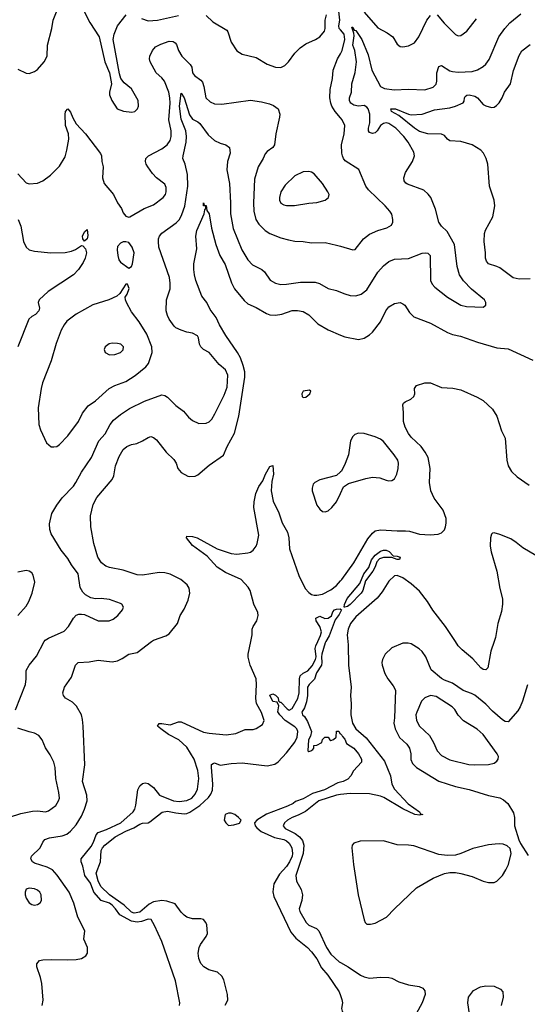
# Model space of a CAD drawing. Header units: inches. Extents: x 1173000 to 1307049, y 522583 to 678455.
# Tile 501 of 617: x 1237682 to 1241349, y 637379 to 644494. Entities that reach past the tile are written whole.
import ezdxf

# ---------------------------------------------------------------- set-up
doc = ezdxf.new("R2010")
doc.units = ezdxf.units.IN
doc.header["$MEASUREMENT"] = 0
for name, color, linetype in [('B2633', 7, 'Continuous'), ('B2634', 7, 'Continuous'), ('B2643', 7, 'Continuous'), ('B2644', 7, 'Continuous')]:
    doc.layers.add(name, color=color, linetype=linetype)

msp = doc.modelspace()

# ---------------------------------------------------------------- linework, layer by layer
at = {"layer": 'B2633', "color": 5}
for points, elevation in [([(1237653.2, 639506.8), (1237724, 639690), (1237729.7, 639730), (1237730, 639790.8), (1237749.7, 639830), (1237804.4, 639895.6), (1237860.4, 640000)], 940), ([(1237844, 637370), (1237851.3, 637410), (1237842, 637530), (1237833.3, 637573.3), (1237805.1, 637650), (1237807, 637673), (1237824.8, 637695.2), (1237850, 637701.6), (1237910, 637704.2), (1238030, 637700.3), (1238090, 637703.1), (1238128, 637710), (1238161.2, 637730), (1238172, 637750), (1238171.6, 637790), (1238146.6, 637850), (1238154, 637910), (1238101.7, 638010), (1238072.9, 638110), (1238040.8, 638190), (1237952.6, 638312.6), (1237918.3, 638350), (1237880.5, 638370), (1237790, 638400.5), (1237775.1, 638410), (1237763.1, 638430), (1237766.6, 638450), (1237829.8, 638510), (1237848.7, 638551.3), (1237864.8, 638570), (1237898.1, 638581.9), (1237990, 638596.6), (1238023, 638610), (1238050, 638630.3), (1238090, 638676.9), (1238130, 638739.5), (1238151.4, 638790), (1238168.8, 638850), (1238167, 638890), (1238136.1, 638990), (1238152, 639110), (1238142, 639390), (1238136.2, 639436.2), (1238127.8, 639470), (1238093.7, 639533.7), (1238063.1, 639563.1), (1238012.7, 639592.7), (1237998.4, 639610), (1237995.1, 639630), (1238005.7, 639670), (1238057.3, 639742.7), (1238084.7, 639830), (1238106, 639850), (1238185.3, 639854.7), (1238250, 639865.7), (1238350, 639854.3), (1238390, 639862.3), (1238423, 639877), (1238470, 639908.4), (1238530, 639921.6), (1238633.4, 640000)], 920), ([(1238837.7, 637370), (1238839.8, 637390), (1238807.3, 637550), (1238710, 637832.7), (1238657.4, 637950), (1238631.1, 637991.1), (1238610, 637994.5), (1238561.4, 637978.6), (1238530, 637974), (1238490, 637980.1), (1238405.1, 638025.1), (1238374.9, 638070), (1238350, 638096.5), (1238330, 638109.6), (1238270, 638130.7), (1238218.6, 638190), (1238194.7, 638254.7), (1238153, 638310), (1238138.8, 638378.8), (1238126.9, 638410), (1238125.9, 638430), (1238199.1, 638520.9), (1238215.8, 638550), (1238235.8, 638604.2), (1238250, 638621.3), (1238310, 638641.8), (1238414.1, 638690), (1238502.2, 638770), (1238514.2, 638790), (1238522.3, 638817.7), (1238536.8, 638930), (1238550, 638957.7), (1238570, 638975.3), (1238590, 638980.8), (1238610, 638975), (1238650, 638944.9), (1238693, 638890), (1238792.7, 638850), (1238834, 638846), (1238890, 638852.3), (1238926.4, 638870), (1238950, 638896.9), (1238966.1, 638933.9), (1238977.6, 639010), (1238969.2, 639069.2), (1238943.9, 639150), (1238890, 639238.2), (1238831.1, 639291.1), (1238756.2, 639330), (1238701, 639370), (1238678.5, 639390), (1238690, 639408.4), (1238710, 639409.3), (1238770, 639398.2), (1238830, 639421.5), (1238850, 639419.8), (1239010, 639346.5), (1239050, 639338), (1239173.5, 639326.5), (1239243.6, 639336.4), (1239310, 639364.2), (1239370, 639364.6), (1239390, 639371.7), (1239437.6, 639402.4), (1239447.3, 639430), (1239430, 639488), (1239393.6, 639553.6), (1239388.6, 639590), (1239393, 639690), (1239390.3, 639730), (1239346.5, 639830), (1239333.3, 639886.7), (1239333.2, 639910), (1239351.6, 640000)], 880), ([(1239167.4, 637372.6), (1239185.2, 637410), (1239184.5, 637450), (1239156.8, 637556.8), (1239142.8, 637582.8), (1239110.6, 637610.6), (1239049, 637629), (1239012.2, 637650), (1238990, 637675.5), (1238976.6, 637710), (1238971.2, 637750), (1238978.5, 637790), (1238987.7, 637812.3), (1239029.8, 637870), (1239038.5, 637890), (1239033.5, 637953.5), (1239027.1, 637970), (1239010, 637991.1), (1238990, 637996.8), (1238930, 637997.2), (1238889.6, 638010), (1238870, 638023.5), (1238850, 638045.4), (1238806, 638106), (1238745.6, 638125.6), (1238709.4, 638129.4), (1238650, 638119.2), (1238617.5, 638102.5), (1238550, 638046.3), (1238510, 638038.7), (1238490, 638045.6), (1238436.4, 638096.4), (1238332.2, 638170), (1238268.5, 638230), (1238248.6, 638271.4), (1238233.7, 638326.3), (1238265.8, 638410), (1238272, 638490), (1238281.4, 638510), (1238298.3, 638530), (1238373.3, 638590), (1238448.6, 638630), (1238505.8, 638654.2), (1238550, 638680.2), (1238570, 638687.4), (1238609.6, 638690.4), (1238622.9, 638697.1), (1238711.1, 638768.9), (1238750, 638774.7), (1238810, 638762.2), (1238870, 638755.9), (1238890, 638758.2), (1238912.1, 638767.9), (1238983.5, 638816.5), (1239045.8, 638874.2), (1239062.8, 638897.2), (1239074.1, 638925.9), (1239078.4, 638970), (1239067.2, 639092.8), (1239068.6, 639111.4), (1239080.1, 639119.9), (1239090, 639123.8), (1239130, 639107.3), (1239210, 639120.4), (1239290, 639123.1), (1239470, 639103), (1239524.8, 639115.2), (1239549.7, 639130.3), (1239610, 639195.5), (1239670, 639273), (1239687.4, 639310), (1239690.9, 639350), (1239684, 639370), (1239670, 639385.1), (1239600.9, 639430), (1239561.6, 639470), (1239547.3, 639492.7), (1239555.3, 639535.3), (1239542, 639562), (1239510, 639568), (1239490, 639612), (1239510, 639622), (1239530, 639614), (1239550, 639594), (1239552, 639572), (1239562, 639562), (1239570, 639562), (1239614.4, 639514.4), (1239630, 639506), (1239650, 639517.3), (1239692.8, 639590), (1239700.3, 639630), (1239703.5, 639730), (1239708.1, 639751.9), (1239730, 639772.2), (1239764.5, 639790), (1239794.9, 639825.1), (1239819.1, 639870), (1239823.1, 639890), (1239816.5, 639950), (1239821.4, 639970), (1239835.1, 640000)], 860), ([(1239894.5, 640000), (1239889.3, 639990.7), (1239865.3, 639910), (1239862.4, 639890), (1239866, 639850), (1239862, 639830), (1239826.6, 639773.4), (1239811.7, 639728.3), (1239772.9, 639690), (1239761.3, 639670), (1239761.6, 639610), (1239754.7, 639565.3), (1239739.2, 639520.8), (1239721.7, 639490), (1239725.7, 639470), (1239738.9, 639458.9), (1239762.6, 639422.6), (1239789.4, 639350), (1239783.6, 639316.4), (1239769.3, 639290), (1239764.7, 639210), (1239770, 639206.8), (1239786, 639210), (1239800.4, 639219.6), (1239808, 639230), (1239808, 639250), (1239830, 639251.3), (1239866, 639270), (1239870, 639294), (1239886, 639310), (1239910.8, 639310.8), (1239922, 639290), (1239930, 639284.7), (1239950, 639292), (1239968, 639310), (1239970, 639354), (1239988, 639352), (1239995.9, 639335.9), (1240000, 639332.6)], 860), ([(1237610, 638731.6), (1237690, 638758.9), (1237775.8, 638775.8), (1237810, 638777.3), (1237870, 638769.1), (1237890, 638776.5), (1237943.1, 638816.9), (1237963.5, 638850), (1237969.7, 638870), (1237965.6, 638910), (1237943.1, 639010), (1237939.8, 639090), (1237929.8, 639129.8), (1237903.1, 639183.1), (1237870, 639233.2), (1237844.2, 639290), (1237820.7, 639320.7), (1237790, 639338.9), (1237750, 639347.4), (1237670, 639374)], 940), ([(1240000, 638984.8), (1239980.6, 638979.4), (1239883.7, 638930), (1239797.2, 638902.8), (1239730, 638865.2), (1239674.3, 638845.7), (1239658.9, 638830), (1239617, 638810), (1239466.1, 638753.9), (1239394.9, 638710), (1239378, 638690), (1239384.2, 638670), (1239395.7, 638655.7), (1239427.9, 638627.9), (1239523.8, 638583.8), (1239590, 638570.1), (1239610, 638560.5), (1239630, 638543.6), (1239647.5, 638510), (1239654.1, 638470), (1239650.1, 638450), (1239631.3, 638410), (1239610, 638374.3), (1239560.2, 638319.8), (1239518.5, 638250), (1239511.9, 638191.9), (1239518.4, 638158.4), (1239640, 637900), (1239677.6, 637857.6), (1239760.3, 637790), (1239790, 637759.5), (1239828.4, 637708.4), (1239863.1, 637643.1), (1239909.2, 637590), (1239990.5, 637470), (1240000, 637442.7)], 860), ([(1240000, 638894.6), (1239970, 638891), (1239844.2, 638850), (1239746.2, 638773.8), (1239695, 638745), (1239650, 638728.1), (1239616.9, 638710), (1239594.4, 638690), (1239585.5, 638670), (1239601.2, 638650), (1239672.5, 638612.5), (1239704.4, 638590), (1239724.2, 638564.2), (1239736.1, 638530), (1239730.7, 638469.3), (1239676.1, 638310), (1239683.1, 638270), (1239714.9, 638210), (1239724.4, 638170), (1239719.7, 638130), (1239701.3, 638070), (1239705.2, 638050), (1239751.4, 637970), (1239772.1, 637952.1), (1239827.5, 637927.5), (1239843.9, 637910), (1239898.3, 637790), (1239930, 637741.6), (1239990, 637686), (1240000, 637680.4)], 880)]:
    msp.add_lwpolyline(points, dxfattribs=dict(at, elevation=elevation))
for points, elevation in [([(1239190, 638761.5), (1239167.6, 638750), (1239160.3, 638710), (1239172.2, 638690), (1239190, 638672.2), (1239230, 638675.6), (1239270, 638688.7), (1239282, 638710), (1239264.2, 638730), (1239237, 638750), (1239210, 638760.3)], 860), ([(1237750, 638218.7), (1237730, 638212), (1237721.3, 638190), (1237722.6, 638170), (1237730, 638147.3), (1237750, 638113.4), (1237770, 638100.4), (1237790, 638096.4), (1237810, 638100.4), (1237830, 638113.4), (1237838.9, 638130), (1237837.7, 638170), (1237828.6, 638188.6), (1237810, 638204.7), (1237790, 638214)], 940)]:
    msp.add_lwpolyline(points, close=True, dxfattribs=dict(at, elevation=elevation))
at = {"layer": 'B2634', "color": 5}
for points, elevation in [([(1240000, 644420.3), (1239991.1, 644431.1), (1239987.5, 644450), (1239995.2, 644490), (1239979.8, 644619.8), (1239928.7, 644790), (1239931.8, 644810), (1239954, 644826), (1239990, 644825.7), (1240000, 644819.5)], 960), ([(1237670, 644135.6), (1237730, 644106.7), (1237750, 644104.9), (1237790, 644120.3), (1237810, 644134), (1237858.3, 644190), (1237880.4, 644230), (1237884.1, 644310), (1237914.8, 644430), (1237924, 644490), (1237970, 644604)], 980), ([(1238130, 644592.7), (1238190, 644473), (1238255.5, 644370), (1238296.3, 644190), (1238330.8, 644110), (1238344.9, 644030), (1238330.7, 643970), (1238330.7, 643950), (1238347.3, 643910), (1238386, 643850), (1238433.4, 643833.4), (1238493.6, 643826.4), (1238514, 643830), (1238534.5, 643850), (1238540.7, 643870), (1238538, 643910), (1238490, 643994.5), (1238438, 644038), (1238413.3, 644070), (1238403.3, 644103.3), (1238358.3, 644350), (1238365.1, 644390), (1238389.8, 644450.2), (1238452.1, 644527.9)], 980), ([(1238562.2, 644502.2), (1238610, 644485.8), (1238679, 644490), (1238830, 644524.7)], 980), ([(1239030, 644523), (1239077.5, 644477.5), (1239178, 644418), (1239186.2, 644406.2), (1239210.4, 644330.4), (1239250, 644268), (1239290, 644244.9), (1239390, 644220.3), (1239470, 644171.7), (1239530.2, 644150.2), (1239570, 644148.9), (1239598, 644162), (1239624.7, 644190), (1239668.9, 644251.1), (1239707.6, 644290), (1239750, 644319), (1239819.5, 644350), (1239850, 644370.3), (1239884.4, 644410), (1239889.8, 644430), (1239889.2, 644489.2), (1239898, 644530)], 980), ([(1237670, 643380.7), (1237730, 643314.8), (1237750, 643308.5), (1237810, 643313), (1237850, 643328.4), (1237904, 643370), (1237970, 643436.3), (1238010, 643504), (1238023.9, 643550), (1238037.4, 643630), (1238034.9, 643670), (1238014.5, 643730), (1238011.2, 643808.8), (1238014, 643830), (1238030, 643850.6), (1238050, 643826.4), (1238065.5, 643785.5), (1238090, 643740.3), (1238156.9, 643670), (1238266.9, 643526.9), (1238274.3, 643510), (1238276.1, 643470), (1238285.7, 643430), (1238280.2, 643350), (1238291.8, 643310), (1238360.3, 643230), (1238390, 643170.5), (1238417.6, 643130), (1238430, 643098.8), (1238450, 643074.8), (1238470, 643067.3), (1238478, 643070), (1238580.9, 643130), (1238650, 643156.1), (1238718.5, 643210), (1238734.6, 643230), (1238741.4, 643250), (1238740.4, 643280.4), (1238730, 643304.5), (1238671.4, 643351.4), (1238642.2, 643382.2), (1238607.3, 643430), (1238596.2, 643450), (1238592, 643470), (1238592.7, 643490), (1238612.7, 643510), (1238710, 643560.7), (1238748.5, 643590), (1238770, 643621.3), (1238777.7, 643650), (1238776.5, 643690), (1238760.5, 643770), (1238768.5, 643890), (1238767.9, 643930), (1238760.8, 643970), (1238728.2, 644050), (1238710, 644074.6), (1238668.6, 644110), (1238624.7, 644190), (1238620.7, 644210), (1238623.7, 644230), (1238641.6, 644270), (1238663.2, 644296.8), (1238703, 644317), (1238762.1, 644337.9), (1238790, 644335.6), (1238806.2, 644326.2), (1238814.5, 644314.5), (1238830, 644270.6), (1238853.4, 644230), (1238914.6, 644170), (1238925.2, 644150), (1238931.8, 644110), (1238945.7, 644090), (1238990, 644058), (1239002.3, 644042.3), (1239013.2, 644010), (1239026.7, 643930), (1239059.2, 643899.2), (1239090, 643885.5), (1239142.5, 643882.5), (1239350, 643911.7), (1239430, 643901.1), (1239486.3, 643886.3), (1239514.9, 643874.9), (1239548.5, 643848.5), (1239560.7, 643810), (1239559.1, 643790), (1239533, 643670), (1239523, 643590), (1239510, 643569.3), (1239470, 643541.2), (1239454.9, 643525.1), (1239440.3, 643490), (1239405.2, 643430), (1239379.1, 643340.9), (1239370.2, 643170), (1239373, 643110), (1239388.3, 643050), (1239410, 643017.4), (1239456, 642970), (1239488.7, 642948.7), (1239570, 642918.6), (1239624.2, 642904.2), (1239670, 642893.8), (1239730, 642891.6), (1239790, 642881.5), (1239890, 642883.1), (1239970, 642865.7), (1240000, 642856.9)], 960), ([(1240000, 643784.2), (1239961.6, 643830), (1239936.5, 643870), (1239929, 643890), (1239923.5, 643930), (1239926.3, 643990), (1239942.7, 644070), (1239947, 644130), (1239978, 644210), (1240000, 644248.2)], 960), ([(1237860.4, 640000), (1237865.7, 640010), (1237890, 640024.9), (1238004, 640076), (1238035.6, 640110), (1238071, 640169), (1238090, 640190.4), (1238110, 640198.4), (1238130, 640199.3), (1238150, 640194.9), (1238250, 640150.3), (1238329.7, 640150.3), (1238356.6, 640163.4), (1238391, 640189), (1238426, 640230), (1238432.7, 640250), (1238421.2, 640270), (1238410, 640276.2), (1238330, 640305.4), (1238270, 640311.1), (1238229.7, 640309.7), (1238195.8, 640315.8), (1238157.6, 640337.6), (1238138, 640358), (1238120.3, 640390), (1238104.1, 640490), (1238056.1, 640556.1), (1238030, 640600.5), (1237981.8, 640661.8), (1237910, 640779.3), (1237900.4, 640810), (1237898.5, 640850), (1237915.2, 640924.8), (1237950, 640984.9), (1237990, 641039.1), (1238070, 641123.8), (1238088, 641150), (1238130, 641225.5), (1238202, 641330), (1238255.3, 641450), (1238299.5, 641500.5), (1238335.6, 641570), (1238360.7, 641599.3), (1238410, 641640.8), (1238475.7, 641684.3), (1238583.3, 641736.7), (1238710, 641783.1), (1238730, 641778.9), (1238750, 641766), (1238810, 641707), (1238865.2, 641665.2), (1238901, 641621), (1238930, 641597.6), (1238977.2, 641577.2), (1239030, 641578.9), (1239050.7, 641589.3), (1239070, 641608.4), (1239093.1, 641646.9), (1239159.9, 641780.1), (1239180.4, 641839.6), (1239185.9, 641925.9), (1239170, 641962.7), (1239123.1, 642003.1), (1239050, 642088.2), (1239010, 642111.3), (1238991.3, 642130), (1238982, 642150), (1238974.3, 642194.3), (1238966, 642210), (1238930, 642229.6), (1238890, 642236.3), (1238850, 642249.7), (1238810, 642268.4), (1238798.5, 642278.5), (1238762.3, 642330), (1238750, 642356), (1238741.4, 642390), (1238742.4, 642470), (1238768.9, 642550), (1238769.8, 642590), (1238763.5, 642630), (1238688.5, 642850), (1238684, 642890), (1238686.3, 642910), (1238693.3, 642930), (1238710, 642952), (1238813.9, 643026.1), (1238836.4, 643050), (1238854.2, 643085.8), (1238874.2, 643145.8), (1238897.4, 643290), (1238895.6, 643375.6), (1238877.4, 643450), (1238861.8, 643490), (1238862.2, 643510), (1238884.2, 643610), (1238887.6, 643650), (1238883.1, 643690), (1238850, 643775.6), (1238836.7, 643870), (1238850, 643963.8), (1238870, 643928), (1238910, 643805.3), (1238930, 643775.5), (1238970, 643756.6), (1238984.7, 643744.7), (1239043, 643663), (1239090, 643620.3), (1239130, 643601.1), (1239170.8, 643590), (1239197.6, 643570), (1239202, 643530), (1239183.5, 643470), (1239178.2, 643410), (1239197.8, 643310), (1239205.9, 643170), (1239205.3, 643090), (1239225.3, 642985.3), (1239287.6, 642830), (1239330, 642758.4), (1239363, 642723), (1239432.4, 642690), (1239451.1, 642671.1), (1239492.6, 642612.6), (1239530.8, 642590), (1239570, 642581.5), (1239610, 642582), (1239710, 642596.5), (1239816.7, 642596.7), (1239847, 642587), (1239910, 642552.4), (1239970, 642538), (1240000, 642525.4)], 940), ([(1238633.4, 640000), (1238648.5, 640011.5), (1238737.3, 640042.7), (1238763.3, 640056.7), (1238822, 640130), (1238842, 640190), (1238870, 640234.9), (1238899.8, 640300.2), (1238912.6, 640350), (1238907.5, 640387.5), (1238892.8, 640410), (1238846.3, 640450), (1238770, 640487), (1238730, 640497.2), (1238690, 640499.7), (1238570, 640479.3), (1238530, 640481.6), (1238430, 640515.5), (1238330, 640534.5), (1238305.4, 640545.4), (1238273.6, 640570), (1238246.6, 640610), (1238217.4, 640710), (1238196, 640830), (1238195, 640910), (1238212.3, 640990), (1238239, 641041), (1238350, 641170.5), (1238362.9, 641197.1), (1238373.8, 641270), (1238401.2, 641338.8), (1238430.6, 641389.4), (1238456.3, 641410), (1238490, 641423.9), (1238528.2, 641431.8), (1238569, 641450), (1238610, 641476), (1238630, 641481), (1238650, 641474.8), (1238670, 641457.3), (1238740.4, 641370), (1238796.7, 641316.7), (1238812, 641290), (1238826, 641250), (1238850, 641223), (1238896.1, 641196.1), (1238912.4, 641192.4), (1238950, 641195.3), (1238970, 641204.2), (1239050, 641274), (1239153.7, 641346.3), (1239182, 641410), (1239233.6, 641506.4), (1239265.2, 641630), (1239309.9, 641909.9), (1239307.6, 641950), (1239296.3, 641996.3), (1239277.9, 642050), (1239256.5, 642090), (1239171.4, 642211.4), (1239125.3, 642290), (1239101.4, 642341.4), (1239059.2, 642399.2), (1239035, 642450), (1238997.3, 642497.3), (1238954.3, 642610), (1238944.7, 642650), (1238939.5, 642690), (1238940.9, 642730), (1238962, 642838), (1238955.1, 642930), (1238963.1, 642970), (1239016.2, 643090), (1239020.9, 643119.1), (1239028, 643130), (1239026, 643146), (1239010, 643148), (1239010, 643171.3), (1239014, 643154), (1239030, 643152), (1239035.1, 643115.1), (1239050.3, 643090), (1239068.4, 642988.4), (1239100.2, 642870), (1239127.3, 642790), (1239166.1, 642726.1), (1239213.3, 642593.3), (1239234.7, 642550), (1239304.7, 642464.7), (1239330, 642441.2), (1239390, 642414.7), (1239465.3, 642370), (1239490, 642362.1), (1239530, 642358), (1239574.9, 642365.1), (1239651.7, 642391.7), (1239690, 642392.8), (1239730, 642385.5), (1239770, 642362.3), (1239837.1, 642297.1), (1239911.7, 642251.7), (1240000, 642214.8)], 920), ([(1237671.1, 643050), (1237690, 643002.8), (1237710.2, 642890), (1237729.1, 642850), (1237750, 642831.7), (1237790, 642821.3), (1237908.3, 642808.3), (1238010, 642811.9), (1238057.8, 642822.2), (1238086.6, 642833.4), (1238130, 642863), (1238139.5, 642859.5), (1238157.5, 642837.5), (1238164, 642810), (1238156.3, 642770), (1238141.7, 642738.3), (1238108, 642690), (1238070.7, 642649.3), (1237888.7, 642530), (1237823.7, 642470), (1237815.2, 642450), (1237826.3, 642410), (1237820.7, 642390), (1237796.2, 642363.8), (1237771.1, 642350), (1237749, 642330), (1237670, 642129.3)], 940), ([(1239351.6, 640000), (1239361.8, 640050), (1239362, 640090), (1239368.4, 640110), (1239394.8, 640150), (1239404, 640190), (1239401.5, 640210), (1239374.1, 640270), (1239348.5, 640368.5), (1239333, 640393), (1239281.7, 640450), (1239170, 640499.9), (1239110, 640537.4), (1239036.6, 640616.6), (1238930, 640694.8), (1238886.9, 640750), (1238890, 640761), (1238930, 640759.2), (1238963.8, 640750), (1239109.6, 640669.6), (1239210, 640636.3), (1239250, 640632.6), (1239330, 640642.7), (1239350, 640646.7), (1239370, 640661.8), (1239389.8, 640690), (1239397.8, 640710), (1239409.9, 640770), (1239372.8, 640970), (1239375.1, 641010), (1239389, 641070), (1239410, 641121.6), (1239438, 641162), (1239457.2, 641210), (1239490, 641264.7), (1239510, 641272), (1239516.1, 641210), (1239502.7, 641157.3), (1239500.2, 641090), (1239514.5, 641014.5), (1239553.4, 640930), (1239579.4, 640859.4), (1239616.3, 640790), (1239626.4, 640750), (1239631.9, 640670), (1239697.8, 640477.8), (1239744.4, 640384.4), (1239770, 640354), (1239790, 640341.2), (1239810, 640334.7), (1239830, 640334.8), (1239870, 640343.5), (1239930, 640374), (1239970, 640405.9), (1240000, 640439.7)], 880), ([(1240000, 641226.3), (1239970, 641199.5), (1239851.1, 641168.9), (1239814.4, 641150), (1239803.4, 641136.6), (1239794, 641110), (1239794.9, 641090), (1239830, 640986), (1239850, 640957.6), (1239870, 640941.3), (1239890, 640937.6), (1239910, 640944.9), (1239937.6, 640970), (1239970, 641010.6), (1240000, 641071.5)], 920), ([(1237670, 640188), (1237730, 640256.3), (1237747.8, 640290), (1237772.8, 640350), (1237791.3, 640430), (1237780.5, 640480.5), (1237770, 640497.2), (1237750, 640509.4), (1237730, 640514), (1237670, 640501.3)], 960), ([(1239835.1, 640000), (1239855.5, 640044.5), (1239861.6, 640070), (1239850.5, 640110.5), (1239824.2, 640150), (1239820.7, 640170), (1239850, 640183.1), (1239887.6, 640167.6), (1239911.4, 640168.6), (1239934.4, 640185.6), (1239943.7, 640216.3), (1239956.2, 640230), (1239970, 640235.6), (1239997.1, 640237.1), (1240000, 640235.1)], 860), ([(1240000, 640214.8), (1239990, 640195.1), (1239961.6, 640158.4), (1239917.9, 640042.1), (1239894.5, 640000)], 860)]:
    msp.add_lwpolyline(points, dxfattribs=dict(at, elevation=elevation))
for points, elevation in [([(1239770, 643397), (1239730, 643393.6), (1239670, 643366), (1239601, 643299), (1239569.2, 643250), (1239559.2, 643210), (1239560.2, 643190), (1239570, 643167.2), (1239590, 643155.3), (1239610, 643151.3), (1239668.5, 643151.5), (1239770, 643167), (1239830, 643174), (1239888.7, 643190), (1239914, 643210), (1239917.2, 643230), (1239909.4, 643250), (1239869.6, 643310), (1239810, 643379.5), (1239790, 643391.8)], 980), ([(1238150, 642893.2), (1238138, 642910), (1238137, 642930), (1238150, 642961), (1238170, 642978), (1238175.1, 642935.1), (1238170, 642909.4)], 940), ([(1238450, 642889.2), (1238430, 642889), (1238410, 642879), (1238390, 642855.3), (1238386, 642830), (1238390.4, 642790), (1238399, 642759), (1238410, 642740.7), (1238470, 642698), (1238490, 642711.3), (1238497, 642730), (1238509.5, 642810), (1238495.1, 642850), (1238470, 642882.7)], 960), ([(1238462, 642582), (1238450, 642582), (1238405.8, 642514.2), (1238383.4, 642496.6), (1238326, 642470), (1238210, 642432.4), (1238090, 642365.7), (1238023.8, 642316.2), (1238003.1, 642290), (1237981.7, 642250), (1237944.9, 642155.1), (1237908.7, 642030), (1237847.4, 641870), (1237836.5, 641830), (1237815.6, 641690), (1237820.9, 641570), (1237831.8, 641530), (1237876.7, 641436.7), (1237910, 641406.8), (1237930, 641406.8), (1237950, 641410.7), (1237970, 641424.9), (1238030, 641488), (1238106.9, 641590), (1238136.8, 641650), (1238176.2, 641703.8), (1238230, 641740.9), (1238327.8, 641830), (1238370, 641851.3), (1238450, 641878.5), (1238517.8, 641922.2), (1238593.5, 641986.5), (1238613.1, 642010), (1238638.4, 642090), (1238638, 642130), (1238601.9, 642221.9), (1238546, 642310), (1238490, 642382.4), (1238454.3, 642450), (1238446.6, 642470), (1238445.2, 642490), (1238458, 642510), (1238472.1, 642552.1)], 960), ([(1238350, 642156.9), (1238329, 642151), (1238300.7, 642130), (1238293.4, 642110), (1238298.8, 642090), (1238330, 642073), (1238370, 642074.9), (1238410, 642088.4), (1238431.1, 642108.9), (1238431.6, 642130), (1238412.7, 642150), (1238390, 642155.1)], 980), ([(1239776.4, 641816.4), (1239730, 641808.7), (1239720.7, 641790), (1239724, 641770), (1239730, 641764), (1239750, 641767.3), (1239778, 641790), (1239786, 641810)], 920)]:
    msp.add_lwpolyline(points, close=True, dxfattribs=dict(at, elevation=elevation))
at = {"layer": 'B2643', "color": 5}
for points, elevation in [([(1240053.3, 640000), (1240055.7, 639975.7), (1240058, 639830), (1240076.4, 639670), (1240072.5, 639610), (1240077, 639550), (1240075.4, 639470), (1240087.5, 639410), (1240110, 639370.2), (1240184.6, 639304.6), (1240316.9, 639136.9), (1240361.2, 639030), (1240371, 638970), (1240390, 638934.6), (1240487.7, 638827.7), (1240570.2, 638770), (1240576.9, 638756.9), (1240594, 638750), (1240573.9, 638746.1), (1240536.9, 638750), (1240450, 638791.5), (1240312.8, 638872.8), (1240290, 638882.3), (1240210, 638900.5), (1240070, 638902.9), (1240000, 638894.6)], 880), ([(1241351.1, 639688.9), (1241314.2, 639570), (1241298.5, 639530), (1241280.1, 639499.9), (1241210, 639420.4), (1241190, 639422.2), (1241170, 639435.7), (1241097.6, 639497.6), (1241050, 639548.1), (1240970, 639612.4), (1240945.7, 639625.7), (1240885.7, 639645.7), (1240810, 639700.2), (1240750, 639722.1), (1240730, 639733.8), (1240655.6, 639795.6), (1240616.8, 639890), (1240590, 639929.7), (1240569, 639949), (1240510, 639983.5), (1240488.5, 639988.5), (1240450, 639988.6), (1240370, 639954.8), (1240323.6, 639910), (1240302.4, 639870), (1240299.1, 639850), (1240301.8, 639830), (1240321.3, 639770), (1240340.7, 639730), (1240381.5, 639681.5), (1240396.9, 639650), (1240391.1, 639450), (1240386.2, 639410), (1240394.3, 639370), (1240426.5, 639306.5), (1240478, 639258), (1240498, 639230), (1240508.3, 639190), (1240508.2, 639148.2), (1240519, 639119), (1240550, 639091.1), (1240710, 638992.7), (1240830, 638952.8), (1240930, 638932.6), (1241070, 638888.1), (1241150.3, 638870.3), (1241177.7, 638857.7), (1241208.2, 638830), (1241250, 638762.8), (1241256.1, 638730), (1241257.6, 638670), (1241288, 638568), (1241300.4, 638540.4), (1241355.8, 638455.8)], 920), ([(1241109.8, 640000), (1241085.5, 639930), (1241063.2, 639810), (1241050, 639795.5), (1241030, 639798.6), (1241014.2, 639810), (1240956.7, 639876.7), (1240879.9, 639939.9), (1240851, 639970), (1240831.2, 640000)], 880), ([(1240000, 639332.6), (1240010, 639324.7), (1240013.5, 639313.5), (1240030, 639294.8), (1240044, 639264), (1240096.4, 639230), (1240130, 639190.4), (1240150.4, 639150), (1240150.4, 639129.6), (1240093.2, 639066.8), (1240074, 639030), (1240053.3, 639006.7), (1240018.8, 638990), (1240000, 638984.8)], 860), ([(1240000, 637680.4), (1240054.6, 637650), (1240144.9, 637590), (1240170, 637578.6), (1240210, 637569.2), (1240290, 637575.8), (1240350, 637574), (1240370, 637568.7), (1240422.4, 637542.4), (1240490, 637519.5), (1240568.2, 637508.2), (1240595.5, 637495.5), (1240610, 637478), (1240610.4, 637450), (1240590.3, 637389.7), (1240503, 637230)], 880), ([(1240932.3, 637310), (1240920.7, 637390), (1240925.1, 637430), (1240961.3, 637478.7), (1241010, 637506.7), (1241050, 637513.4), (1241110.3, 637510.3), (1241154.8, 637490), (1241173, 637470), (1241175.8, 637430), (1241160.3, 637370)], 880), ([(1240000, 637442.7), (1240010, 637414), (1240013.4, 637390), (1240006.8, 637350), (1240010.8, 637330), (1240046.8, 637270), (1240082.8, 637170), (1240082.8, 637150), (1240074.8, 637130), (1240054.2, 637105.8), (1240030, 637089.4), (1240000, 637083)], 860)]:
    msp.add_lwpolyline(points, dxfattribs=dict(at, elevation=elevation))
for points, elevation in [([(1240650, 639610.7), (1240610, 639595.1), (1240585.5, 639570), (1240550.2, 639490), (1240545.2, 639470), (1240548.5, 639430), (1240571.5, 639390), (1240642.6, 639322.6), (1240672.4, 639270), (1240697.3, 639210), (1240730, 639176.5), (1240790, 639146.5), (1240927.5, 639112.5), (1240970, 639109.3), (1241070, 639111.8), (1241110, 639121.3), (1241130, 639137.1), (1241138.3, 639150), (1241140.4, 639170), (1241132.4, 639190), (1241031.2, 639330), (1240987.2, 639367.2), (1240888.8, 639428.8), (1240849.3, 639469.3), (1240825.3, 639510), (1240806, 639530), (1240690, 639603.8)], 940), ([(1240310, 638561), (1240142.7, 638557.3), (1240095.6, 638544.4), (1240083.8, 638530), (1240081.1, 638510), (1240093.2, 638390), (1240127.9, 638170), (1240170.3, 637990.3), (1240177.1, 637970), (1240190, 637959.5), (1240217.7, 637957.7), (1240250, 637966), (1240331.4, 638008.6), (1240390, 638070.3), (1240550, 638220.9), (1240669.8, 638290.2), (1240750, 638323.7), (1240790, 638332.2), (1240830, 638332.2), (1240870, 638325.3), (1240950, 638302.3), (1241029.4, 638269.4), (1241070, 638259.7), (1241110, 638260.3), (1241129.5, 638270), (1241170, 638310.4), (1241195.3, 638350), (1241213.1, 638390), (1241233, 638470), (1241226.2, 638506.2), (1241204, 638524), (1241175.4, 638535.4), (1241150, 638539.7), (1241117, 638537), (1241070, 638530.8), (1240955.3, 638504.7), (1240870, 638469.7), (1240830, 638458.3), (1240770, 638453.7), (1240710, 638462), (1240530, 638523.5), (1240490, 638529.8), (1240410, 638530.9)], 920)]:
    msp.add_lwpolyline(points, close=True, dxfattribs=dict(at, elevation=elevation))
at = {"layer": 'B2644', "color": 5}
for points, elevation in [([(1240000, 642525.4), (1240031.9, 642511.9), (1240070, 642501.3), (1240110, 642499.5), (1240150, 642511.7), (1240190, 642542.6), (1240270, 642668.9), (1240310, 642715.6), (1240350, 642746.3), (1240390, 642762.3), (1240491.9, 642768.1), (1240590, 642807.3), (1240614, 642810), (1240630, 642806.8), (1240646.8, 642790), (1240648.8, 642610), (1240663, 642583), (1240681.1, 642561.1), (1240772.4, 642490), (1240870, 642430.3), (1240910, 642422.6), (1241030, 642416), (1241048.7, 642430), (1241049, 642450), (1241039, 642470), (1240947, 642547), (1240887.7, 642607.7), (1240858.7, 642650), (1240841.5, 642710), (1240822.6, 642870), (1240770, 642964), (1240730, 643001.2), (1240711.3, 643031.3), (1240685.2, 643125.2), (1240651.3, 643210), (1240633.3, 643233.3), (1240601, 643261), (1240484.4, 643304.4), (1240472.2, 643312.2), (1240458.7, 643330), (1240457.4, 643350), (1240469.7, 643390), (1240519.7, 643470), (1240533.7, 643510), (1240530, 643536), (1240488.2, 643610), (1240457.7, 643650), (1240398.5, 643710), (1240350, 643743.5), (1240330, 643748.8), (1240310, 643744.2), (1240290, 643729.8), (1240264.5, 643690), (1240250, 643677.1), (1240230, 643671), (1240210, 643679.8), (1240203.2, 643690), (1240201.9, 643710), (1240210.6, 643749.4), (1240211.1, 643811.1), (1240199.3, 643850), (1240190, 643862.3), (1240170, 643873.7), (1240130, 643869.9), (1240095.4, 643875.4), (1240074.6, 643890), (1240070, 643898.2), (1240065.1, 643910), (1240065.6, 643930), (1240080.2, 643970), (1240081.5, 644030), (1240106.6, 644113.4), (1240115.3, 644190), (1240103.4, 644270), (1240087.9, 644310), (1240098.2, 644378.2), (1240096.3, 644396.3), (1240080.7, 644439.3), (1240090, 644440.5), (1240098.8, 644418.8), (1240110, 644415.8), (1240154, 644350), (1240199.5, 644239.5), (1240226.4, 644130), (1240290, 644010.3), (1240316.8, 643996.8), (1240388, 643988), (1240490, 643992.9), (1240610, 643988), (1240670, 644007), (1240690, 644027.3), (1240695.6, 644050), (1240695.5, 644110), (1240710, 644155.8), (1240730, 644161.7), (1240790, 644125.2), (1240810, 644118.6), (1240850, 644115.2), (1240950, 644119.1), (1240988.9, 644131.1), (1241030, 644154.9), (1241050, 644172), (1241074.6, 644205.5), (1241144.5, 644370), (1241187.3, 644430), (1241223.1, 644470), (1241303.5, 644536.5)], 940), ([(1240170, 644548.5), (1240270, 644435.8), (1240338, 644398), (1240377.3, 644370), (1240410, 644318), (1240430, 644301), (1240450, 644298.8), (1240490, 644305.5), (1240533.2, 644326.8), (1240566.9, 644370), (1240623.5, 644490), (1240650, 644524.2)], 960), ([(1240697.6, 644530), (1240747.7, 644467.7), (1240830, 644386), (1240850, 644377.6), (1240870, 644380.4), (1240911.8, 644410), (1240981.2, 644498.8)], 960), ([(1240000, 644248.2), (1240012.5, 644270), (1240030.3, 644350), (1240029.5, 644370), (1240025.2, 644390), (1240000, 644420.3)], 960), ([(1241370, 642622.4), (1241290, 642619.7), (1241247.9, 642627.9), (1241150, 642700.4), (1241130, 642710.9), (1241070, 642728.9), (1241053.6, 642750), (1241048.3, 642770), (1241048.2, 642810), (1241038.6, 642890), (1241040.7, 642950), (1241048, 642972), (1241101.2, 643070), (1241115.8, 643150), (1241109.8, 643190), (1241075, 643290), (1241064, 643450), (1241052.7, 643490), (1241032.9, 643530), (1241013.3, 643550), (1240950, 643589.9), (1240870, 643614.7), (1240790, 643618.3), (1240771.6, 643631.6), (1240750, 643657.4), (1240730, 643666.6), (1240631.1, 643668.9), (1240570, 643686.7), (1240533.2, 643710), (1240421.8, 643801.8), (1240368.3, 643830), (1240364.5, 643850), (1240396.4, 643850), (1240491, 643810), (1240510, 643806.8), (1240589.8, 643810.2), (1240678.7, 643841.3), (1240790, 643856.6), (1240830, 643869), (1240885.8, 643894.2), (1240893.8, 643906.2), (1240895.8, 643930), (1240901.2, 643938.8), (1240912, 643948), (1240929.2, 643950.8), (1240970, 643941.9), (1240990, 643930.2), (1241030, 643882.2), (1241050, 643870.2), (1241090, 643859.6), (1241110, 643862.6), (1241127.4, 643872.6), (1241145.8, 643894.2), (1241168.3, 643930), (1241185.4, 643970), (1241226.9, 644030), (1241250, 644126.8), (1241290, 644234), (1241310, 644267.7), (1241370, 644315.5)], 920), ([(1240000, 642856.9), (1240090, 642830.6), (1240106.6, 642833.4), (1240166, 642910), (1240210, 642944.2), (1240270, 642971.3), (1240334, 642990), (1240369.3, 643010), (1240378.7, 643030), (1240378.9, 643050), (1240370, 643089), (1240357.4, 643110), (1240322, 643150), (1240203.3, 643263.3), (1240181.7, 643290), (1240132, 643412), (1240034.7, 643474.7), (1240021, 643490), (1240013.1, 643510), (1240008.7, 643530), (1240008, 643590), (1240027, 643670), (1240030.9, 643730), (1240011.9, 643770), (1240000, 643784.2)], 960), ([(1240000, 642214.8), (1240030, 642202.3), (1240130, 642182.7), (1240170, 642192.8), (1240210, 642216.9), (1240230, 642236.9), (1240289.8, 642310), (1240326.3, 642390), (1240350, 642419.7), (1240390, 642443.8), (1240430, 642449.2), (1240450, 642441.3), (1240463.6, 642430), (1240498.3, 642378.3), (1240530, 642346.7), (1240650, 642300.3), (1240773.1, 642233.1), (1240810, 642219.7), (1240867.5, 642207.5), (1240990, 642164.1), (1241130, 642122.4), (1241210, 642116.5), (1241390, 642033.1)], 920), ([(1240000, 640439.7), (1240009.1, 640450), (1240096.3, 640570), (1240196.3, 640743.7), (1240230, 640783.2), (1240250, 640799.4), (1240290, 640806.9), (1240410, 640799.8), (1240470, 640801), (1240497.4, 640797.4), (1240570, 640776), (1240647.7, 640772.3), (1240704.2, 640775.8), (1240730, 640786), (1240750, 640806.7), (1240759.4, 640830), (1240763.9, 640856.1), (1240762.7, 640890), (1240741.7, 640950), (1240677.5, 641037.5), (1240653, 641090), (1240643, 641150), (1240648.5, 641251.5), (1240632.8, 641330), (1240612.1, 641370), (1240583.6, 641410), (1240510, 641478.2), (1240490, 641503.2), (1240467.6, 641550), (1240455.1, 641590), (1240455.4, 641655.4), (1240449.8, 641710), (1240455.9, 641724.1), (1240466.6, 641733.4), (1240507.8, 641752.2), (1240528.8, 641770), (1240536.5, 641790), (1240534, 641830), (1240549.5, 641850), (1240610, 641871), (1240650.1, 641870.1), (1240730, 641835.3), (1240811.2, 641831.2), (1240870, 641819.7), (1240987, 641767), (1241030, 641742.4), (1241098.6, 641678.6), (1241128.9, 641628.9), (1241163.7, 641523.7), (1241189.1, 641470), (1241200.2, 641310), (1241212, 641270), (1241235.8, 641230), (1241276.5, 641190), (1241361.7, 641130)], 880), ([(1240000, 641071.5), (1240022.6, 641117.4), (1240058.3, 641141.7), (1240181.8, 641178.2), (1240230, 641187.2), (1240283.9, 641183.9), (1240330, 641165.7), (1240350, 641162.6), (1240370, 641164.2), (1240390, 641177.1), (1240407.1, 641210), (1240416.4, 641250), (1240418.2, 641290), (1240413.8, 641310), (1240388.6, 641350), (1240310, 641446), (1240290, 641462.4), (1240250, 641480.8), (1240170, 641504.2), (1240130, 641506.6), (1240103.8, 641496.2), (1240090, 641482.7), (1240072.2, 641450), (1240058.7, 641350), (1240034.1, 641285.9), (1240007.2, 641232.8), (1240000, 641226.3)], 920), ([(1241410, 640622.3), (1241316.9, 640676.9), (1241270, 640715.8), (1241230, 640741.6), (1241150, 640773.8), (1241110, 640785.6), (1241097.5, 640782.5), (1241090, 640777.2), (1241082.4, 640750), (1241080.2, 640690), (1241087.1, 640650), (1241130.3, 640510), (1241150, 640384.7), (1241170.2, 640310), (1241170.2, 640270.2), (1241162.1, 640217.9), (1241136.3, 640130), (1241120.2, 640030), (1241109.8, 640000)], 880), ([(1240831.2, 640000), (1240758.7, 640110), (1240666.3, 640226.3), (1240628.9, 640290), (1240570, 640364.8), (1240510, 640418.6), (1240450, 640461.8), (1240410, 640478.2), (1240390, 640474.8), (1240350, 640436.8), (1240301.2, 640358.8), (1240264.8, 640315.2), (1240110, 640180.2), (1240071.4, 640130), (1240054.1, 640090), (1240048.4, 640050), (1240053.3, 640000)], 880), ([(1240000, 640235.1), (1240007.7, 640230), (1240000, 640214.8)], 860)]:
    msp.add_lwpolyline(points, dxfattribs=dict(at, elevation=elevation))
at = {"layer": 'B2644', "color": 5, "elevation": 860}
msp.add_lwpolyline([(1240410, 640592.7), (1240370, 640608.7), (1240310, 640608.9), (1240280.6, 640599.4), (1240263.2, 640576.8), (1240250, 640539.5), (1240232.6, 640510), (1240181.3, 640438.7), (1240160.7, 640370), (1240149.1, 640350), (1240070, 640267.4), (1240050, 640253.5), (1240030, 640248), (1240025.2, 640250), (1240028.2, 640268.2), (1240048.5, 640311.5), (1240140.1, 640419.9), (1240168, 640490), (1240204.5, 640535.5), (1240223.2, 640590), (1240250, 640624.6), (1240290, 640652.9), (1240310, 640661.2), (1240330, 640660.7), (1240350.2, 640650.2), (1240381.1, 640621.1), (1240410, 640618.7), (1240430.7, 640610), (1240425.4, 640594.6)], close=True, dxfattribs=at)

doc.saveas('drawing.dxf')
